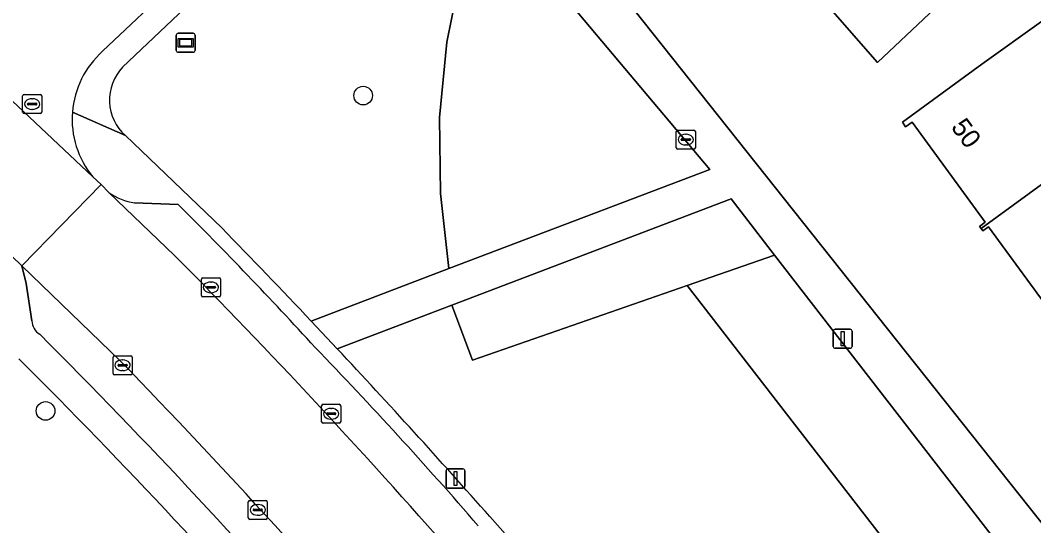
# Model space of a CAD drawing. Extents: x 157445 to 158888, y 383061 to 384688.
# Drawn here: x 157906 to 157959.2, y 383558.3 to 383584.9 of the extents above; entities that cross this region are included whole.
import ezdxf

# ---------------------------------------------------------------- set-up
doc = ezdxf.new("R2010")
doc.units = 0
for name, color, linetype in [('IMGEO_Boom', 7, 'Continuous'), ('IMGEO_Erf', 7, 'Continuous'), ('IMGEO_Groenvoorziening', 7, 'Continuous'), ('IMGEO_Kolk', 7, 'Continuous'), ('IMGEO_Lichtmast', 7, 'Continuous'), ('IMGEO_Pand', 7, 'Continuous'), ('IMGEO_Pand_nummerreeks', 7, 'Continuous'), ('IMGEO_Parkeervlak_open', 7, 'Continuous'), ('IMGEO_Rijbaan_lokaal_gesloten', 7, 'Continuous'), ('IMGEO_Rijbaan_lokaal_open', 7, 'Continuous'), ('IMGEO_Rioolput', 7, 'Continuous'), ('IMGEO_Straatnaambord', 7, 'Continuous'), ('IMGEO_Voetpad_open', 7, 'Continuous')]:
    doc.layers.add(name, color=color, linetype=linetype)

msp = doc.modelspace()

# ---------------------------------------------------------------- linework, layer by layer
at = {"layer": 'IMGEO_Boom'}
for centre in [(157923.97, 383580.908), (157907.284, 383564.335)]:
    msp.add_circle(centre, 0.489, dxfattribs=at)
at = {"layer": 'IMGEO_Erf'}
for points in [[(157964.293, 383629.929), (157929.336, 383596.06), (157933.255, 383591.676), (157962.879, 383554.327)], [(157957.934, 383589.225), (157950.986, 383582.646), (157948.276, 383585.743)], [(157960.662, 383568.764), (157956.824, 383574.016), (157956.525, 383573.797), (157956.438, 383573.916), (157956.352, 383574.034), (157956.652, 383574.254), (157952.811, 383579.511), (157952.465, 383579.258), (157952.296, 383579.513), (157956.464, 383582.559), (157959.6, 383584.804)]]:
    msp.add_lwpolyline(points, dxfattribs=at)
msp.add_arc((157685.702, 383345.844), 312.122, 40.81626, 45.13656, dxfattribs=at)
at = {"layer": 'IMGEO_Groenvoorziening'}
for points in [[(157928.366, 383583.717), (157929.159, 383587.625), (157930.226, 383591.278), (157927.517, 383594.557), (157926.692, 383595.556), (157917.448, 383586.608), (157914.938, 383585.818), (157911.326, 383582.396)], [(157921.236, 383569.058), (157928.475, 383571.812), (157928.023, 383575.761), (157927.986, 383579.748), (157928.366, 383583.717)], [(157911.474, 383578.807), (157916.537, 383573.952)], [(157930.621, 383558.778), (157947.148, 383540.101), (157958.328, 383548.511), (157940.99, 383570.919), (157929.71, 383567.004), (157928.628, 383569.893), (157922.608, 383567.6)]]:
    msp.add_lwpolyline(points, dxfattribs=at)
for points in [[(157930.226, 383591.278), (157929.159, 383587.625), (157928.366, 383583.717), (157927.986, 383579.748), (157928.023, 383575.761), (157928.475, 383571.812), (157942.172, 383577.023), (157931.114, 383590.203)], [(157940.99, 383570.919), (157945.586, 383572.515), (157943.293, 383575.479), (157928.628, 383569.893), (157929.71, 383567.004)], [(157958.328, 383548.511), (157962.014, 383551.283), (157945.586, 383572.515), (157940.99, 383570.919)]]:
    msp.add_lwpolyline(points, close=True, dxfattribs=at)
for centre, radius, start, end in [((157913.155, 383580.674), 2.512, 136.7247, 227.9981), ((157632.646, 383296.67), 396.837, 43.34569, 44.32529), ((157619.675, 383284.397), 414.696, 41.42545, 43.07212)]:
    msp.add_arc(centre, radius, start, end, dxfattribs=at)
at = {"layer": 'IMGEO_Kolk'}
for p, q in [((157940.418, 383578.167), (157940.418, 383579.019)), ((157940.493, 383579.093), (157941.345, 383579.093)), ((157941.419, 383579.019), (157941.419, 383578.167)), ((157940.677, 383578.587), (157940.677, 383578.599)), ((157941.115, 383578.55), (157940.717, 383578.55)), ((157940.72, 383578.636), (157941.118, 383578.636)), ((157940.906, 383578.873), (157940.931, 383578.873)), ((157941.161, 383578.599), (157941.161, 383578.587)), ((157941.345, 383578.093), (157940.493, 383578.093)), ((157940.929, 383578.313), (157940.904, 383578.313)), ((157915.471, 383570.403), (157915.471, 383571.255)), ((157915.546, 383571.329), (157916.398, 383571.329)), ((157915.959, 383571.109), (157915.984, 383571.109)), ((157916.472, 383571.255), (157916.472, 383570.403)), ((157915.73, 383570.823), (157915.73, 383570.835)), ((157916.168, 383570.786), (157915.77, 383570.786)), ((157915.773, 383570.872), (157916.171, 383570.872)), ((157915.982, 383570.549), (157915.957, 383570.549)), ((157916.214, 383570.835), (157916.214, 383570.823)), ((157916.398, 383570.329), (157915.546, 383570.329)), ((157910.905, 383567.233), (157911.757, 383567.233)), ((157910.83, 383566.307), (157910.83, 383567.159)), ((157911.089, 383566.727), (157911.089, 383566.739)), ((157911.527, 383566.69), (157911.129, 383566.69)), ((157911.132, 383566.776), (157911.53, 383566.776)), ((157911.318, 383567.013), (157911.343, 383567.013)), ((157911.573, 383566.739), (157911.573, 383566.727)), ((157911.831, 383567.159), (157911.831, 383566.307)), ((157911.757, 383566.233), (157910.905, 383566.233)), ((157911.341, 383566.453), (157911.316, 383566.453)), ((157921.786, 383563.758), (157921.786, 383564.61)), ((157921.861, 383564.684), (157922.713, 383564.684)), ((157922.787, 383564.61), (157922.787, 383563.758)), ((157922.045, 383564.178), (157922.045, 383564.19)), ((157922.483, 383564.141), (157922.085, 383564.141)), ((157922.088, 383564.227), (157922.486, 383564.227)), ((157922.274, 383564.464), (157922.299, 383564.464)), ((157922.529, 383564.19), (157922.529, 383564.178)), ((157922.713, 383563.684), (157921.861, 383563.684)), ((157922.297, 383563.904), (157922.272, 383563.904)), ((157917.931, 383558.708), (157917.931, 383559.56)), ((157918.006, 383559.634), (157918.858, 383559.634)), ((157918.419, 383559.414), (157918.444, 383559.414)), ((157918.932, 383559.56), (157918.932, 383558.708)), ((157918.19, 383559.128), (157918.19, 383559.14)), ((157918.628, 383559.091), (157918.23, 383559.091)), ((157918.233, 383559.177), (157918.631, 383559.177)), ((157918.442, 383558.854), (157918.417, 383558.854)), ((157918.674, 383559.14), (157918.674, 383559.128)), ((157918.858, 383558.634), (157918.006, 383558.634))]:
    msp.add_line(p, q, dxfattribs=at)
for points in [[(157940.418, 383578.167), (157940.418, 383579.019)], [(157940.493, 383579.093), (157941.345, 383579.093)], [(157941.419, 383579.019), (157941.419, 383578.167)], [(157941.345, 383578.093), (157940.493, 383578.093)], [(157915.471, 383570.403), (157915.471, 383571.255)], [(157915.546, 383571.329), (157916.398, 383571.329)], [(157916.472, 383571.255), (157916.472, 383570.403)], [(157916.398, 383570.329), (157915.546, 383570.329)], [(157910.905, 383567.233), (157911.757, 383567.233)], [(157910.83, 383566.307), (157910.83, 383567.159)], [(157911.831, 383567.159), (157911.831, 383566.307)], [(157911.757, 383566.233), (157910.905, 383566.233)], [(157921.786, 383563.758), (157921.786, 383564.61)], [(157921.861, 383564.684), (157922.713, 383564.684)], [(157922.787, 383564.61), (157922.787, 383563.758)], [(157922.713, 383563.684), (157921.861, 383563.684)], [(157917.931, 383558.708), (157917.931, 383559.56)], [(157918.006, 383559.634), (157918.858, 383559.634)], [(157918.932, 383559.56), (157918.932, 383558.708)], [(157918.858, 383558.634), (157918.006, 383558.634)]]:
    msp.add_lwpolyline(points, dxfattribs=at)
for centre, radius, start, end in [((157940.495, 383579.017), 0.0765, 91.552, 178.448), ((157940.495, 383579.017), 0.0765, 91.552, 178.448), ((157941.343, 383579.017), 0.0765, 1.552, 88.448), ((157941.343, 383579.017), 0.0765, 1.552, 88.448), ((157940.717, 383578.596), 0.0403, 85.8775, 175.7526), ((157940.714, 383578.586), 0.0366, 178.938, 274.7102), ((157941.118, 383578.593), 0.043, 264.8664, 352.4533), ((157941.122, 383578.598), 0.0386, 1.7309, 96.639), ((157940.495, 383578.169), 0.0765, 181.552, 268.448), ((157940.495, 383578.169), 0.0765, 181.552, 268.448), ((157941.343, 383578.169), 0.0765, 271.552, 358.448), ((157941.343, 383578.169), 0.0765, 271.552, 358.448), ((157915.548, 383571.253), 0.0765, 91.552, 178.448), ((157915.548, 383571.253), 0.0765, 91.552, 178.448), ((157916.396, 383571.253), 0.0765, 1.552, 88.448), ((157916.396, 383571.253), 0.0765, 1.552, 88.448), ((157915.548, 383570.405), 0.0765, 181.552, 268.448), ((157915.548, 383570.405), 0.0765, 181.552, 268.448), ((157915.77, 383570.832), 0.0403, 85.8775, 175.7526), ((157915.767, 383570.822), 0.0366, 178.938, 274.7102), ((157916.171, 383570.829), 0.043, 264.8664, 352.4533), ((157916.175, 383570.834), 0.0386, 1.7309, 96.639), ((157916.396, 383570.405), 0.0765, 271.552, 358.448), ((157916.396, 383570.405), 0.0765, 271.552, 358.448), ((157910.907, 383567.157), 0.0765, 91.552, 178.448), ((157910.907, 383567.157), 0.0765, 91.552, 178.448), ((157911.755, 383567.157), 0.0765, 1.552, 88.448), ((157911.755, 383567.157), 0.0765, 1.552, 88.448), ((157911.129, 383566.736), 0.0403, 85.8775, 175.7526), ((157911.126, 383566.726), 0.0366, 178.938, 274.7102), ((157911.53, 383566.733), 0.043, 264.8664, 352.4533), ((157911.534, 383566.738), 0.0386, 1.7309, 96.639), ((157910.907, 383566.309), 0.0765, 181.552, 268.448), ((157910.907, 383566.309), 0.0765, 181.552, 268.448), ((157911.755, 383566.309), 0.0765, 271.552, 358.448), ((157911.755, 383566.309), 0.0765, 271.552, 358.448), ((157921.863, 383564.608), 0.0765, 91.552, 178.448), ((157921.863, 383564.608), 0.0765, 91.552, 178.448), ((157922.711, 383564.608), 0.0765, 1.552, 88.448), ((157922.711, 383564.608), 0.0765, 1.552, 88.448), ((157922.085, 383564.187), 0.0403, 85.8775, 175.7526), ((157922.082, 383564.177), 0.0366, 178.938, 274.7102), ((157922.486, 383564.184), 0.043, 264.8664, 352.4533), ((157922.49, 383564.189), 0.0386, 1.7309, 96.639), ((157921.863, 383563.76), 0.0765, 181.552, 268.448), ((157921.863, 383563.76), 0.0765, 181.552, 268.448), ((157922.711, 383563.76), 0.0765, 271.552, 358.448), ((157922.711, 383563.76), 0.0765, 271.552, 358.448), ((157918.008, 383559.558), 0.0765, 91.552, 178.448), ((157918.008, 383559.558), 0.0765, 91.552, 178.448), ((157918.856, 383559.558), 0.0765, 1.552, 88.448), ((157918.856, 383559.558), 0.0765, 1.552, 88.448), ((157918.008, 383558.71), 0.0765, 181.552, 268.448), ((157918.008, 383558.71), 0.0765, 181.552, 268.448), ((157918.23, 383559.137), 0.0403, 85.8775, 175.7526), ((157918.227, 383559.127), 0.0366, 178.938, 274.7102), ((157918.631, 383559.134), 0.043, 264.8664, 352.4533), ((157918.635, 383559.139), 0.0386, 1.7309, 96.639), ((157918.856, 383558.71), 0.0765, 271.552, 358.448), ((157918.856, 383558.71), 0.0765, 271.552, 358.448)]:
    msp.add_arc(centre, radius, start, end, dxfattribs=at)
for centre, major_axis, ratio, start_param, end_param in [((157940.905, 383578.593), (-0.387, 0.002), 0.722429, 4.712389, 7.853982), ((157940.93, 383578.593), (-0.39, 0.002), 0.717154, 1.570796, 4.712389), ((157915.958, 383570.829), (-0.387, 0.002), 0.722429, 4.712389, 7.853982), ((157915.983, 383570.829), (-0.39, 0.002), 0.717154, 1.570796, 4.712389), ((157911.317, 383566.733), (-0.387, 0.002), 0.722429, 4.712389, 7.853982), ((157911.342, 383566.733), (-0.39, 0.002), 0.717154, 1.570796, 4.712389), ((157922.273, 383564.184), (-0.387, 0.002), 0.722429, 4.712389, 7.853982), ((157922.298, 383564.184), (-0.39, 0.002), 0.717154, 1.570796, 4.712389), ((157918.418, 383559.134), (-0.387, 0.002), 0.722429, 4.712389, 7.853982), ((157918.443, 383559.134), (-0.39, 0.002), 0.717154, 1.570796, 4.712389)]:
    msp.add_ellipse(centre, major_axis=major_axis, ratio=ratio, start_param=start_param, end_param=end_param, dxfattribs=at)
at = {"layer": 'IMGEO_Lichtmast'}
for p, q in [((157948.661, 383567.727), (157948.661, 383568.527)), ((157948.661, 383568.527), (157948.661, 383567.727)), ((157948.761, 383568.627), (157949.551, 383568.627)), ((157949.551, 383568.627), (157948.761, 383568.627)), ((157949.651, 383568.527), (157949.651, 383567.727)), ((157949.651, 383567.727), (157949.651, 383568.527)), ((157949.551, 383567.627), (157948.761, 383567.627)), ((157948.761, 383567.627), (157949.551, 383567.627)), ((157928.322, 383560.383), (157928.322, 383561.183)), ((157928.322, 383561.183), (157928.322, 383560.383)), ((157928.422, 383561.283), (157929.212, 383561.283)), ((157929.212, 383561.283), (157928.422, 383561.283)), ((157929.312, 383561.183), (157929.312, 383560.383)), ((157929.312, 383560.383), (157929.312, 383561.183)), ((157929.212, 383560.283), (157928.422, 383560.283)), ((157928.422, 383560.283), (157929.212, 383560.283))]:
    msp.add_line(p, q, dxfattribs=at)
for points in [[(157949.081, 383568.502), (157949.231, 383568.502), (157949.231, 383567.752), (157949.081, 383567.752), (157949.081, 383568.502)], [(157928.742, 383561.158), (157928.892, 383561.158), (157928.892, 383560.408), (157928.742, 383560.408), (157928.742, 383561.158)]]:
    msp.add_lwpolyline(points, dxfattribs=at)
for centre, start, end in [((157948.761, 383568.527), 90, 180), ((157948.761, 383568.527), 90, 180), ((157949.551, 383568.527), 0, 90), ((157949.551, 383568.527), 360, 90), ((157948.761, 383567.727), 180, 270), ((157948.761, 383567.727), 180, 270), ((157949.551, 383567.727), 270, 0), ((157949.551, 383567.727), 270, 0), ((157928.422, 383561.183), 90, 180), ((157928.422, 383561.183), 90, 180), ((157929.212, 383561.183), 0, 90), ((157929.212, 383561.183), 360, 90), ((157928.422, 383560.383), 180, 270), ((157928.422, 383560.383), 180, 270), ((157929.212, 383560.383), 270, 0), ((157929.212, 383560.383), 270, 0)]:
    msp.add_arc(centre, 0.1, start, end, dxfattribs=at)
at = {"layer": 'IMGEO_Pand'}
for points in [[(157947.828, 383598.641), (157947.943, 383598.738), (157943.578, 383603.805), (157939.096, 383600.024), (157938.863, 383600.3), (157938.53, 383600.019), (157940.826, 383597.364), (157939.35, 383596.077), (157942.033, 383592.982), (157944.419, 383590.211), (157947.537, 383592.907), (157951.378, 383588.457), (157948.276, 383585.743), (157950.986, 383582.646), (157957.934, 383589.225), (157957.515, 383589.668), (157957.987, 383590.115), (157955.874, 383592.347), (157953.383, 383590.011), (157951.391, 383592.149), (157952.772, 383593.419)], [(157956.438, 383573.916), (157962.132, 383578.082), (157964.467, 383579.704), (157960.494, 383585.425), (157959.6, 383584.804), (157956.464, 383582.559), (157952.296, 383579.513), (157952.465, 383579.258), (157952.811, 383579.511), (157956.652, 383574.254), (157956.352, 383574.034)], [(157962.132, 383578.082), (157956.438, 383573.916), (157956.525, 383573.797), (157956.824, 383574.016), (157960.662, 383568.764), (157960.377, 383568.555), (157960.458, 383568.444), (157966.138, 383572.6)]]:
    msp.add_lwpolyline(points, close=True, dxfattribs=at)
at = {"layer": 'IMGEO_Parkeervlak_open'}
for points in [[(157910.614, 383575.809), (157914.059, 383572.509)], [(157914.258, 383575.177), (157911.958, 383575.271)], [(157911.207, 383566.973), (157906.03, 383571.953), (157906.262, 383571.026), (157906.568, 383569.077)]]:
    msp.add_lwpolyline(points, dxfattribs=at)
for centre, radius, start, end in [((157912.412, 383578.354), 3.116, 234.7523, 261.6155), ((157760.351, 383420.535), 218.177, 42.40719, 45.13648), ((157670.374, 383331.059), 343.046, 41.15297, 44.73599), ((157907.444, 383569.103), 0.877, 181.68, 237.7925), ((157662.739, 383324.234), 345.326, 41.01621, 44.98701), ((157752.123, 383404.384), 235.232, 40.86792, 43.96058), ((157597.948, 383264.726), 435.298, 40.85464, 43.97501)]:
    msp.add_arc(centre, radius, start, end, dxfattribs=at)
at = {"layer": 'IMGEO_Rijbaan_lokaal_gesloten'}
for points in [[(157868.604, 383605.473), (157875.807, 383599.513), (157877.299, 383598.283), (157885.924, 383590.723), (157889.274, 383587.758), (157889.359, 383587.683), (157892.511, 383584.763), (157896.917, 383580.68), (157898.445, 383579.264), (157899.009, 383578.742), (157906.03, 383571.953), (157910.21, 383576.235), (157909.762, 383576.631), (157899.448, 383586.355), (157894.405, 383591.131)], [(157914.059, 383572.509), (157910.614, 383575.809), (157910.21, 383576.235), (157906.03, 383571.953), (157911.207, 383566.973)]]:
    msp.add_lwpolyline(points, dxfattribs=at)
for centre, radius, start, end in [((157670.374, 383331.059), 343.046, 41.15297, 44.73599), ((157597.948, 383264.726), 435.298, 40.85464, 43.97501)]:
    msp.add_arc(centre, radius, start, end, dxfattribs=at)
at = {"layer": 'IMGEO_Rijbaan_lokaal_open'}
for points in [[(157910.282, 383583.236), (157914.177, 383586.941)], [(157899.448, 383586.355), (157909.762, 383576.631)]]:
    msp.add_lwpolyline(points, dxfattribs=at)
for centre, radius, start, end in [((157913.457, 383579.663), 4.779, 131.6238, 175.5044), ((157913.459, 383579.664), 4.782, 175.511, 219.3597)]:
    msp.add_arc(centre, radius, start, end, dxfattribs=at)
at = {"layer": 'IMGEO_Rioolput'}
for p, q in [((157906.08, 383580.038), (157906.08, 383580.89)), ((157906.155, 383580.964), (157907.007, 383580.964)), ((157906.568, 383580.744), (157906.593, 383580.744)), ((157907.081, 383580.89), (157907.081, 383580.038)), ((157906.339, 383580.458), (157906.339, 383580.47)), ((157906.777, 383580.421), (157906.379, 383580.421)), ((157906.382, 383580.507), (157906.78, 383580.507)), ((157906.591, 383580.184), (157906.566, 383580.184)), ((157906.823, 383580.47), (157906.823, 383580.458)), ((157907.007, 383579.964), (157906.155, 383579.964))]:
    msp.add_line(p, q, dxfattribs=at)
for points in [[(157906.08, 383580.038), (157906.08, 383580.89)], [(157906.155, 383580.964), (157907.007, 383580.964)], [(157907.081, 383580.89), (157907.081, 383580.038)], [(157907.007, 383579.964), (157906.155, 383579.964)]]:
    msp.add_lwpolyline(points, dxfattribs=at)
for centre, radius, start, end in [((157906.157, 383580.888), 0.0765, 91.552, 178.448), ((157906.157, 383580.888), 0.0765, 91.552, 178.448), ((157907.005, 383580.888), 0.0765, 1.552, 88.448), ((157907.005, 383580.888), 0.0765, 1.552, 88.448), ((157906.157, 383580.04), 0.0765, 181.552, 268.448), ((157906.157, 383580.04), 0.0765, 181.552, 268.448), ((157906.379, 383580.467), 0.0403, 85.8775, 175.7526), ((157906.376, 383580.457), 0.0366, 178.938, 274.7102), ((157906.78, 383580.464), 0.043, 264.8664, 352.4533), ((157906.784, 383580.469), 0.0386, 1.7309, 96.639), ((157907.005, 383580.04), 0.0765, 271.552, 358.448), ((157907.005, 383580.04), 0.0765, 271.552, 358.448)]:
    msp.add_arc(centre, radius, start, end, dxfattribs=at)
for centre, major_axis, ratio, start_param, end_param in [((157906.567, 383580.464), (-0.387, 0.002), 0.722429, 4.712389, 7.853982), ((157906.592, 383580.464), (-0.39, 0.002), 0.717154, 1.570796, 4.712389)]:
    msp.add_ellipse(centre, major_axis=major_axis, ratio=ratio, start_param=start_param, end_param=end_param, dxfattribs=at)
at = {"layer": 'IMGEO_Straatnaambord'}
for p, q in [((157914.149, 383583.282), (157914.149, 383584.082)), ((157914.149, 383584.082), (157914.149, 383583.282)), ((157914.249, 383584.182), (157915.039, 383584.182)), ((157915.039, 383584.182), (157914.249, 383584.182)), ((157915.139, 383584.082), (157915.139, 383583.282)), ((157915.139, 383583.282), (157915.139, 383584.082)), ((157915.039, 383583.182), (157914.249, 383583.182)), ((157914.249, 383583.182), (157915.039, 383583.182))]:
    msp.add_line(p, q, dxfattribs=at)
for points in [[(157914.25, 383583.914), (157915.038, 383583.914), (157915.038, 383583.45), (157914.25, 383583.45), (157914.25, 383583.914)], [(157914.315, 383583.849), (157914.315, 383583.515), (157914.973, 383583.515), (157914.973, 383583.849), (157914.315, 383583.849)]]:
    msp.add_lwpolyline(points, dxfattribs=at)
for centre, start, end in [((157914.249, 383584.082), 90, 180), ((157914.249, 383584.082), 90, 180), ((157915.039, 383584.082), 0, 90), ((157915.039, 383584.082), 360, 90), ((157914.249, 383583.282), 180, 270), ((157914.249, 383583.282), 180, 270), ((157915.039, 383583.282), 270, 0), ((157915.039, 383583.282), 270, 0)]:
    msp.add_arc(centre, 0.1, start, end, dxfattribs=at)
at = {"layer": 'IMGEO_Voetpad_open'}
for points in [[(157911.326, 383582.396), (157914.938, 383585.818), (157917.448, 383586.608), (157926.692, 383595.556), (157927.517, 383594.557), (157929.336, 383596.06), (157964.293, 383629.929)], [(157962.879, 383554.327), (157933.255, 383591.676), (157929.336, 383596.06), (157927.517, 383594.557), (157930.226, 383591.278), (157931.114, 383590.203), (157942.172, 383577.023), (157928.475, 383571.812), (157921.236, 383569.058), (157922.608, 383567.6), (157928.628, 383569.893), (157943.293, 383575.479), (157945.586, 383572.515), (157962.014, 383551.283)], [(157914.177, 383586.941), (157910.282, 383583.236)], [(157908.692, 383580.038), (157911.474, 383578.807)], [(157916.537, 383573.952), (157911.474, 383578.807), (157908.692, 383580.038)], [(157906.568, 383569.077), (157906.262, 383571.026), (157906.03, 383571.953), (157899.009, 383578.742)], [(157909.762, 383576.631), (157910.21, 383576.235), (157910.614, 383575.809)], [(157911.958, 383575.271), (157914.258, 383575.177)], [(157922.608, 383567.6), (157921.236, 383569.058)], [(157970.368, 383513.905), (157969.04, 383515.361), (157948.437, 383538.644), (157947.148, 383540.101), (157930.621, 383558.778)]]:
    msp.add_lwpolyline(points, dxfattribs=at)
for centre, radius, start, end in [((157913.457, 383579.663), 4.779, 131.6238, 175.5044), ((157913.155, 383580.674), 2.512, 136.7247, 227.9981), ((157913.459, 383579.664), 4.782, 175.511, 219.3597), ((157912.412, 383578.354), 3.116, 234.7523, 261.6155), ((157760.351, 383420.535), 218.177, 42.40719, 45.13648), ((157632.646, 383296.67), 396.837, 43.34569, 44.32529), ((157907.444, 383569.103), 0.877, 181.68, 237.7925), ((157662.739, 383324.234), 345.326, 41.01621, 44.98701), ((157752.123, 383404.384), 235.232, 40.86792, 43.96058), ((157619.675, 383284.397), 414.696, 41.42545, 43.07212), ((157685.702, 383345.844), 312.122, 40.81626, 45.13656)]:
    msp.add_arc(centre, radius, start, end, dxfattribs=at)

# ---------------------------------------------------------------- texts
at = {"layer": 'IMGEO_Pand_nummerreeks'}
msp.add_text('50', height=1, rotation=306.3393, dxfattribs=at).set_placement((157954.814, 383579.243))

doc.saveas('drawing.dxf')
